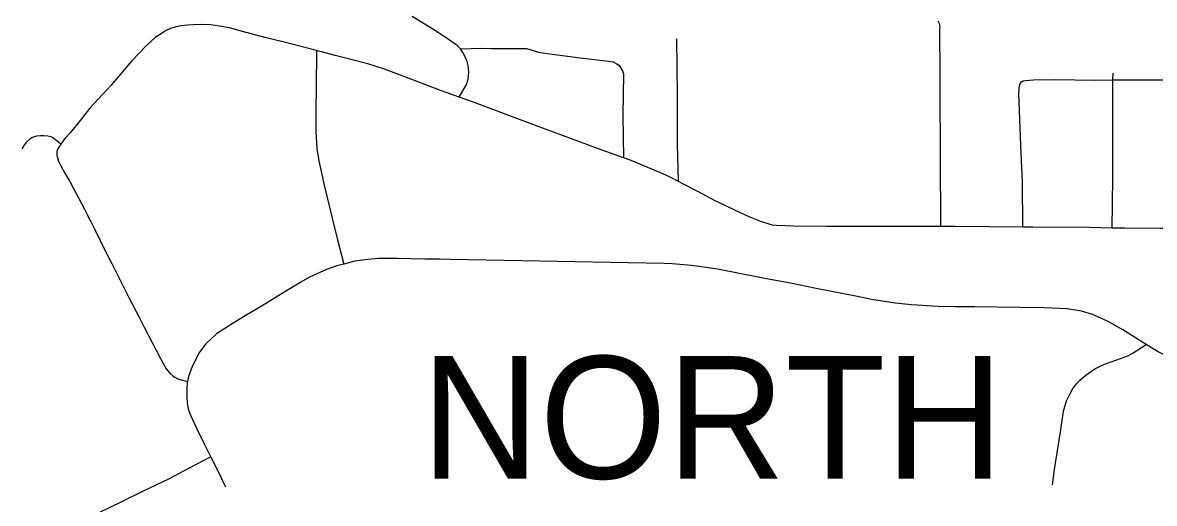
# Model space of a CAD drawing. Extents: x -19 to 366, y -4 to 359.
# Drawn here: x 153.543 to 154.467, y 193.673 to 194.065 of the extents above; entities that cross this region are included whole.
import ezdxf

# ---------------------------------------------------------------- set-up
doc = ezdxf.new("R2010")
doc.units = 0
for name, color, linetype in [('R_Border', 7, 'Continuous'), ('R_Striping', 7, 'Continuous'), ('Sheet Fence', 7, 'Continuous')]:
    doc.layers.add(name, color=color, linetype=linetype)

msp = doc.modelspace()

# ---------------------------------------------------------------- linework, layer by layer
at = {"layer": 'R_Striping'}
for points in [[(153.90029, 194.04401), (153.89753, 194.04681), (153.88771, 194.05351), (153.87754, 194.06007), (153.86919, 194.06529), (153.86075, 194.07052)], [(154.29188, 194.01112), (154.29194, 194.02262), (154.29175, 194.0606), (154.29178, 194.06176), (154.29153, 194.06378), (154.29104, 194.06511), (154.29029, 194.06666)], [(153.78276, 194.04254), (153.75618, 194.0494), (153.74047, 194.0534), (153.72216, 194.05828), (153.71165, 194.06116), (153.70341, 194.06262), (153.69642, 194.06355), (153.68789, 194.06387), (153.68195, 194.06367), (153.67765, 194.06345), (153.67219, 194.06288), (153.66802, 194.06204), (153.66338, 194.06068), (153.65996, 194.05898), (153.65741, 194.05743), (153.65096, 194.05319), (153.64337, 194.04626), (153.6317, 194.03404), (153.61493, 194.01446), (153.59746, 193.99522), (153.5896, 193.98551), (153.58609, 193.98117), (153.5816, 193.97545), (153.57756, 193.97115), (153.57384, 193.9661)], [(154.0782, 193.93555), (154.07756, 193.96561), (154.07733, 194.00652), (154.07689, 194.05218)], [(153.78276, 194.04254), (153.78231, 194.01197), (153.78203, 193.99417), (153.78211, 193.97642), (153.78295, 193.96261), (153.78446, 193.95266), (153.78899, 193.93265), (153.7956, 193.90557), (153.79951, 193.88902), (153.80489, 193.86825)], [(153.89915, 194.00458), (153.88473, 194.00981), (153.86272, 194.01812), (153.83807, 194.02749), (153.8247, 194.03177), (153.79783, 194.03864), (153.78276, 194.04254)], [(153.89915, 194.00458), (153.90519, 194.01488), (153.90652, 194.01919), (153.90702, 194.02477), (153.90692, 194.02804), (153.9064, 194.03054), (153.90576, 194.03358), (153.90447, 194.03703), (153.90227, 194.0409), (153.90029, 194.04401)], [(153.90029, 194.04401), (153.91765, 194.04453), (153.92519, 194.04431), (153.95409, 194.04431), (153.96401, 194.04122), (153.96927, 194.04039), (153.99566, 194.03686), (154.02104, 194.03408), (154.02488, 194.03332), (154.02781, 194.03173), (154.02979, 194.03041), (154.031, 194.02884), (154.03257, 194.02613), (154.03307, 194.02454), (154.03322, 194.02351), (154.03316, 194.00651), (154.03292, 193.98926), (154.03326, 193.95499)], [(154.35951, 193.89848), (154.35908, 193.93511), (154.3578, 193.96517), (154.35626, 194.00788), (154.35679, 194.01413), (154.35719, 194.01578), (154.35821, 194.01711), (154.35973, 194.01789), (154.36159, 194.0182), (154.36801, 194.01882), (154.38495, 194.01892), (154.41911, 194.01853), (154.43301, 194.0186)], [(154.43301, 194.0186), (154.43305, 194.02425)], [(154.43301, 194.0186), (154.47682, 194.01879)], [(154.29257, 193.89884), (154.2922, 193.95634), (154.29188, 194.01112)], [(154.43237, 193.89761), (154.4328, 193.93841), (154.43287, 193.99158), (154.43301, 194.0186)], [(154.03326, 193.95499), (154.01291, 193.9623), (153.96142, 193.98129), (153.90997, 194.00067), (153.89915, 194.00458)], [(153.57384, 193.9661), (153.57099, 193.96859), (153.56848, 193.97051), (153.56652, 193.97176), (153.56334, 193.97266), (153.56004, 193.97308), (153.55736, 193.97305), (153.55396, 193.97258), (153.55085, 193.97151), (153.54854, 193.97012), (153.54591, 193.96781), (153.54375, 193.96507), (153.5421, 193.96224)], [(153.57384, 193.9661), (153.57272, 193.96453), (153.57137, 193.96238), (153.57069, 193.96011), (153.57069, 193.95712), (153.57135, 193.95413), (153.57201, 193.95228), (153.57368, 193.94899), (153.57714, 193.94247), (153.58133, 193.93574), (153.58839, 193.92244), (153.59092, 193.91759), (153.59321, 193.91305), (153.59536, 193.90877), (153.59744, 193.90474), (153.59835, 193.90297), (153.60155, 193.89655), (153.61052, 193.87853)], [(154.0782, 193.93555), (154.07093, 193.9394), (154.06349, 193.94264), (154.03948, 193.95275), (154.03326, 193.95499)], [(154.29257, 193.89884), (154.28303, 193.89887), (154.1994, 193.89897), (154.1718, 193.89922), (154.15838, 193.8997), (154.15505, 193.9001), (154.15228, 193.90087), (154.14549, 193.90288), (154.13583, 193.9069), (154.12879, 193.91004), (154.11863, 193.91487), (154.10767, 193.92026), (154.09446, 193.92711), (154.08224, 193.93358), (154.0782, 193.93555)], [(154.35951, 193.89848), (154.33249, 193.89861), (154.30408, 193.89881), (154.29257, 193.89884)], [(154.43237, 193.89761), (154.41357, 193.89798), (154.36747, 193.89843), (154.35951, 193.89848)], [(154.49164, 193.89721), (154.47117, 193.89726), (154.44277, 193.8974), (154.43237, 193.89761)], [(153.61052, 193.87853), (153.61548, 193.86857), (153.62927, 193.84144), (153.63831, 193.82367), (153.64196, 193.81664)], [(153.83711, 193.87283), (153.8332, 193.87285), (153.82469, 193.87206), (153.81404, 193.87053), (153.80489, 193.86825)], [(153.88331, 193.87211), (153.87111, 193.87232), (153.84848, 193.87276), (153.83711, 193.87283)], [(154.4602, 193.80249), (154.44109, 193.81436), (154.42867, 193.82163), (154.41629, 193.82712), (154.40733, 193.82975), (154.39573, 193.83175), (154.3766, 193.83233), (154.35686, 193.83264), (154.32028, 193.83314), (154.30403, 193.83333), (154.29009, 193.83359), (154.26853, 193.83477), (154.25506, 193.83627), (154.23592, 193.83938), (154.22306, 193.84196), (154.20321, 193.84585), (154.19061, 193.84832), (154.16962, 193.85247), (154.15316, 193.8557), (154.12933, 193.86035), (154.10863, 193.86435), (154.08897, 193.86708), (154.07306, 193.86831), (154.06654, 193.8687), (154.03694, 193.86934), (153.97959, 193.87043), (153.89222, 193.87195), (153.88331, 193.87211)], [(153.80489, 193.86825), (153.79922, 193.86684), (153.79086, 193.86381), (153.77701, 193.8574), (153.76976, 193.85332), (153.75546, 193.84462), (153.74176, 193.83633), (153.72447, 193.82586), (153.71456, 193.81987), (153.70109, 193.81115), (153.6924, 193.80313), (153.68716, 193.79627), (153.68109, 193.78441), (153.67819, 193.77628), (153.67743, 193.77234)], [(153.64196, 193.81664), (153.65534, 193.79094), (153.65986, 193.78249), (153.66285, 193.77901), (153.66555, 193.7767), (153.66704, 193.77594), (153.66936, 193.77453), (153.6712, 193.77391), (153.67743, 193.77234)], [(154.38354, 193.68796), (154.38531, 193.70044), (154.39054, 193.73293), (154.39274, 193.74812), (154.39503, 193.75635), (154.39772, 193.76204), (154.40033, 193.76661), (154.40328, 193.77028), (154.40593, 193.77342), (154.41081, 193.77754), (154.41454, 193.78015), (154.41823, 193.78268), (154.42362, 193.78542), (154.42704, 193.78664), (154.43908, 193.79102), (154.44517, 193.79334), (154.44881, 193.79525), (154.4602, 193.80249)], [(154.47923, 193.79191), (154.46927, 193.79686), (154.4602, 193.80249)], [(153.69628, 193.71074), (153.69086, 193.72163), (153.68543, 193.73277), (153.68004, 193.74456), (153.67849, 193.74886), (153.6777, 193.75303), (153.67737, 193.75448), (153.67698, 193.75949), (153.67708, 193.76573), (153.67731, 193.77169), (153.67743, 193.77234)], [(153.69628, 193.71074), (153.67765, 193.70101), (153.66224, 193.69273), (153.64069, 193.68236), (153.62285, 193.6737), (153.60546, 193.66522)], [(153.69628, 193.71074), (153.70507, 193.69311), (153.70838, 193.68627)]]:
    msp.add_lwpolyline(points, dxfattribs=at)
at = {"layer": 'Sheet Fence'}
for points in [[(156.50946, 189.3937), (156.44759, 191.65634), (156.2114, 200.27623), (155.97446, 208.89626), (155.73678, 217.51643), (155.49836, 226.13674), (155.2592, 234.75719), (155.01929, 243.37778), (154.77865, 251.9985), (154.53727, 260.61937), (154.29515, 269.24038), (154.0523, 277.86152), (153.80871, 286.48281), (153.56438, 295.10424), (153.31933, 303.72581), (153.07354, 312.34752), (152.82702, 320.96938), (152.57978, 329.59137), (152.3318, 338.21351), (152.0831, 346.83579)], [(154.11585, 1.87092), (153.9063, 10.48743), (153.69602, 19.10409), (153.48501, 27.72087), (153.27327, 36.3378), (153.0608, 44.95486), (152.84759, 53.57206), (152.63366, 62.1894), (152.419, 70.80688), (152.20362, 79.42449), (151.98751, 88.04225), (151.77068, 96.66014), (151.55312, 105.27817), (151.33484, 113.89634), (151.11584, 122.51465), (150.89612, 131.13311), (150.67568, 139.7517), (150.45452, 148.37043), (150.23264, 156.98931), (150.01005, 165.60832), (149.78674, 174.22748), (149.56272, 182.84677), (149.33799, 191.46621), (149.11254, 200.0858), (148.88638, 208.70552), (148.65952, 217.32539), (148.43194, 225.9454), (148.20366, 234.56555), (147.97466, 243.18584), (147.74497, 251.80628), (147.51457, 260.42687), (147.28346, 269.04759), (147.05165, 277.66846), (146.81914, 286.28948), (146.58593, 294.91064), (146.35202, 303.53194), (146.11742, 312.15339), (145.88211, 320.77499), (145.64611, 329.39673), (145.40941, 338.01861), (145.17202, 346.64065)], [(0, 189.51617), (7.11214, 189.52059), (14.22427, 189.53386), (21.33637, 189.55597), (28.44845, 189.58693), (35.56048, 189.62672), (42.67245, 189.67537), (49.78436, 189.73285), (56.89619, 189.79918), (64.00793, 189.87436), (71.11958, 189.95838), (78.23111, 190.05124), (85.34253, 190.15294), (92.45381, 190.26349), (99.56495, 190.38288), (106.67593, 190.51112), (113.78675, 190.6482), (120.89739, 190.79412), (128.00785, 190.94888), (135.11811, 191.11248), (142.22816, 191.28493), (149.33799, 191.46621), (156.44759, 191.65634), (163.55694, 191.85531), (170.66605, 192.06312), (177.77489, 192.27977), (184.88345, 192.50526), (191.99173, 192.73959), (199.09971, 192.98276), (206.20739, 193.23477), (213.31474, 193.49561), (220.42177, 193.7653), (227.52845, 194.04382), (234.63479, 194.33118), (241.74076, 194.62738), (248.84635, 194.93241), (255.95157, 195.24628), (263.05638, 195.56898), (270.16079, 195.90052), (277.26478, 196.24089), (284.36834, 196.5901), (291.47147, 196.94814), (298.57414, 197.31501), (305.67635, 197.69072), (312.77809, 198.07525), (319.87934, 198.46862), (326.9801, 198.87082), (334.08035, 199.28185), (341.18009, 199.7017)]]:
    msp.add_spline(points, degree=3, dxfattribs=at)

# ---------------------------------------------------------------- texts
at = {"layer": 'R_Border'}
msp.add_text('NORTH', height=0.1, dxfattribs=at).set_placement((153.86824, 193.693))

doc.saveas('drawing.dxf')
